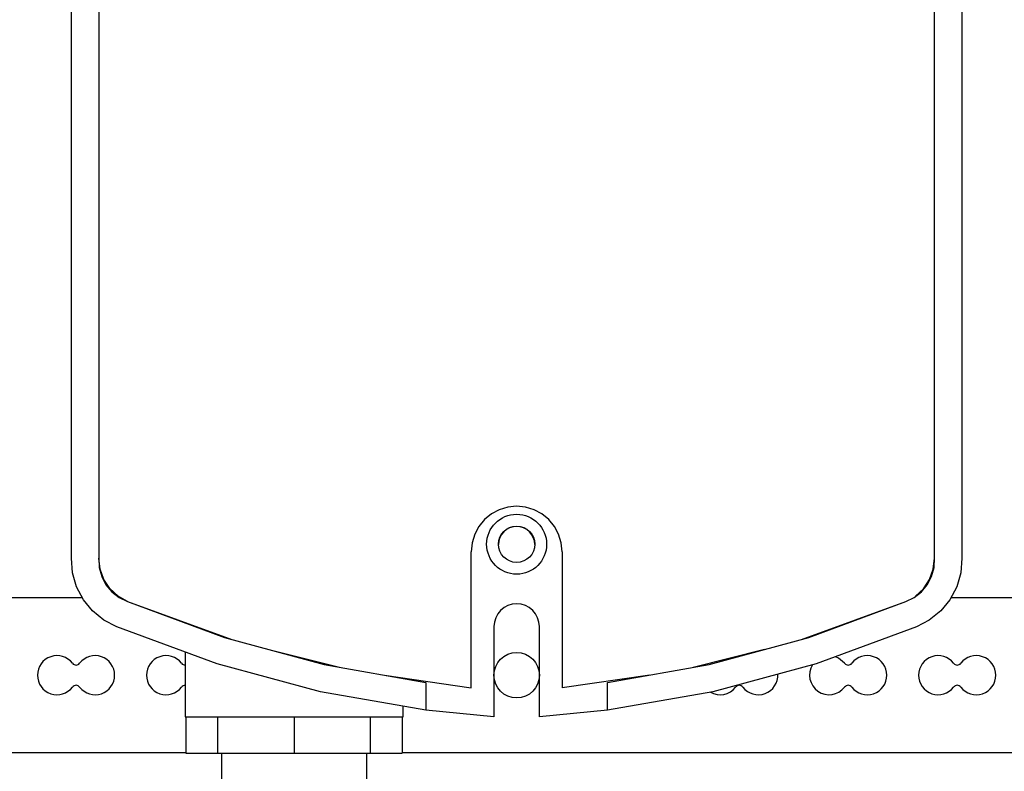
# Model space of a CAD drawing. Header units: millimetres. Extents: x -604189 to 881711, y -381903 to -7297.
# Tile 988 of 1056: x -545940 to -545832, y -160209 to -160127. Entities that reach past the tile are written whole.
import ezdxf

# ---------------------------------------------------------------- set-up
doc = ezdxf.new("R2010")
doc.units = ezdxf.units.MM
doc.header["$LTSCALE"] = 100
doc.linetypes.add('ACAD_ISO04W100', pattern=[30.5, 24, -3, 0.5, -3])
doc.layers.get('Defpoints').update_dxf_attribs({"color": 30})
doc.layers.add('Flowair', color=1, linetype='Continuous')
doc.layers.add('OPIS', color=7, linetype='Continuous')
doc.layers.add('strop osie', color=80, linetype='ACAD_ISO04W100', lineweight=5)
doc.styles.get("Standard").update_dxf_attribs({"font": 'romans.shx', "width": 0.5})
doc.dimstyles.new('1 50', dxfattribs={"dimtxt": 150, "dimasz": 80, "dimexe": 1, "dimexo": 1, "dimgap": 20, "dimtad": 1, "dimdec": 0, "dimlfac": 0.1, "dimtxsty": 'Standard', "dimblk": 'ARCHTICK', "dimcen": 200, "dimclrd": 2, "dimadec": 1, "dimazin": 0, "dimtfac": 1, "dimtdec": 0, "dimtmove": 0, "dimatfit": 3, "dimldrblk": 'ARCHTICK', "dimfxl": 120, "dimfxlon": 1, "dimtfill": 1, "dimarcsym": 0})

# ---------------------------------------------------------------- blocks, each defined once
blk = doc.blocks.new('_ArchTick')
at = {"layer": 'strop osie', "color": 0, "const_width": 0.15}
blk.add_lwpolyline([(-0.5, -0.5), (0.5, 0.5)], dxfattribs=at)
blk = doc.blocks.new('*D3281')
at = {"layer": 'Defpoints', "color": 0, "linetype": 'ByBlock', "lineweight": 5, "transparency": 16777216}
for p in [(-552118.94, -159745.28), (-535687.5, -164715.31), (-535410.16, -164715.31)]:
    blk.add_point(p, dxfattribs=at)
at = {"layer": 'OPIS', "color": 0, "linetype": 'Continuous', "lineweight": -2, "transparency": 16777216}
for p, q in [((-535470.16, -159745.28), (-535409.16, -159745.28)), ((-535470.16, -164715.31), (-535409.16, -164715.31))]:
    blk.add_line(p, q, dxfattribs=at)
at = {"layer": 'OPIS', "color": 2, "lineweight": -2, "transparency": 16777216}
blk.add_line((-535410.16, -159745.28), (-535410.16, -164715.31), dxfattribs=at)
at = {"layer": 'OPIS', "color": 2, "linetype": 'ByBlock', "lineweight": -2, "transparency": 16777216, "xscale": 80, "yscale": 80, "zscale": 80}
for p, rotation in [((-535410.16, -159745.28), 90), ((-535410.16, -164715.31), 270)]:
    blk.add_blockref('_ArchTick', p, dxfattribs=dict(at, rotation=rotation))
at = {"layer": 'OPIS', "color": 0, "linetype": 'ByBlock', "lineweight": 13, "transparency": 16777216, "insert": (-535505.16, -162230.3), "char_height": 150, "attachment_point": 5, "rotation": 90, "bg_fill": 3, "box_fill_scale": 1.1, "bg_fill_color": 256, "bg_fill_true_color": 13158600, "bg_fill_transparency": 0}
blk.add_mtext('497', dxfattribs=at)
blk = doc.blocks.new('*D3283')
at = {"layer": 'Defpoints', "color": 0, "linetype": 'ByBlock', "lineweight": 5, "transparency": 16777216}
for p in [(-549860.21, -159420.3), (-548544.07, -179490.3), (-536848.94, -179490.3)]:
    blk.add_point(p, dxfattribs=at)
at = {"layer": 'OPIS', "color": 0, "linetype": 'Continuous', "lineweight": -2, "transparency": 16777216}
for p, q in [((-548604.07, -159420.3), (-548543.07, -159420.3)), ((-548484.07, -179490.3), (-548545.07, -179490.3))]:
    blk.add_line(p, q, dxfattribs=at)
at = {"layer": 'OPIS', "color": 2, "lineweight": -2, "transparency": 16777216}
blk.add_line((-548544.07, -159420.3), (-548544.07, -179490.3), dxfattribs=at)
at = {"layer": 'OPIS', "color": 2, "linetype": 'ByBlock', "lineweight": -2, "transparency": 16777216, "xscale": 80, "yscale": 80, "zscale": 80}
for p, rotation in [((-548544.07, -159420.3), 90), ((-548544.07, -179490.3), 270)]:
    blk.add_blockref('_ArchTick', p, dxfattribs=dict(at, rotation=rotation))
at = {"layer": 'OPIS', "color": 0, "linetype": 'ByBlock', "lineweight": 13, "transparency": 16777216, "insert": (-548639.07, -169455.3), "char_height": 150, "attachment_point": 5, "rotation": 90, "bg_fill": 3, "box_fill_scale": 1.1, "bg_fill_color": 256, "bg_fill_true_color": 13158600, "bg_fill_transparency": 0}
blk.add_mtext('2007', dxfattribs=at)
blk = doc.blocks.new('*D3315')
at = {"layer": 'Defpoints', "color": 0, "linetype": 'ByBlock', "lineweight": 5, "transparency": 16777216}
for p in [(-551668.94, -159870.3), (-536848.94, -159870.3), (-536848.94, -160452.01)]:
    blk.add_point(p, dxfattribs=at)
at = {"layer": 'OPIS', "color": 0, "linetype": 'Continuous', "lineweight": -2, "transparency": 16777216}
for p, q in [((-551668.94, -160392.01), (-551668.94, -160453.01)), ((-536848.94, -160392.01), (-536848.94, -160453.01))]:
    blk.add_line(p, q, dxfattribs=at)
at = {"layer": 'OPIS', "color": 2, "lineweight": -2, "transparency": 16777216}
blk.add_line((-551668.94, -160452.01), (-536848.94, -160452.01), dxfattribs=at)
at = {"layer": 'OPIS', "color": 2, "linetype": 'ByBlock', "lineweight": -2, "transparency": 16777216, "xscale": 80, "yscale": 80, "zscale": 80, "rotation": 180}
blk.add_blockref('_ArchTick', (-551668.94, -160452.01), dxfattribs=at)
at = {"layer": 'OPIS', "color": 2, "linetype": 'ByBlock', "lineweight": -2, "transparency": 16777216, "xscale": 80, "yscale": 80, "zscale": 80}
blk.add_blockref('_ArchTick', (-536848.94, -160452.01), dxfattribs=at)
at = {"layer": 'OPIS', "color": 0, "linetype": 'ByBlock', "lineweight": 13, "transparency": 16777216, "insert": (-544258.94, -160357.01), "char_height": 150, "attachment_point": 5, "bg_fill": 3, "box_fill_scale": 1.1, "bg_fill_color": 256, "bg_fill_true_color": 13158600, "bg_fill_transparency": 0}
blk.add_mtext('1482', dxfattribs=at)
blk = doc.blocks.new('FB 100V z KM 10.2017')
at = {"layer": 'Flowair', "linetype": 'Continuous'}
for p, q in [((10063.756, 4900.476), (10063.756, 4880.876)), ((10072.256, 4850.676), (10072.256, 4900.476)), ((10011.573, 4881.476), (10061.573, 4881.476)), ((10061.573, 4881.476), (10062.372, 4881.42)), ((10062.372, 4881.42), (10063.143, 4881.199)), ((10063.143, 4881.199), (10063.852, 4880.825)), ((10063.852, 4880.825), (10064.471, 4880.315)), ((10064.471, 4880.315), (10064.973, 4879.69)), ((10061.573, 4879.976), (10009.123, 4879.976)), ((10062.173, 4879.908), (10061.573, 4879.976)), ((10062.081, 4879.953), (10061.573, 4879.976)), ((10062.572, 4879.816), (10062.081, 4879.953)), ((10062.74, 4879.698), (10062.173, 4879.908)), ((10063.024, 4879.579), (10062.572, 4879.816)), ((10063.244, 4879.363), (10062.74, 4879.698)), ((10063.416, 4879.254), (10063.024, 4879.579)), ((10064.973, 4879.69), (10065.338, 4878.976)), ((10063.657, 4878.921), (10063.244, 4879.363)), ((10063.732, 4878.854), (10063.416, 4879.254)), ((10065.338, 4878.976), (10067.381, 4873.457)), ((10063.958, 4878.396), (10063.732, 4878.854)), ((10066.042, 4872.646), (10063.958, 4878.396)), ((10065.929, 4873.063), (10063.958, 4878.396)), ((10067.063, 4874.692), (10066.987, 4874.519)), ((10067.351, 4875.028), (10067.063, 4874.692)), ((10067.42, 4867.575), (10065.929, 4873.063)), ((10067.381, 4873.457), (10068.915, 4867.774)), ((10066.594, 4870.616), (10067.576, 4866.694)), ((10068.413, 4861.976), (10067.42, 4867.575)), ((10068.915, 4867.774), (10069.928, 4861.976)), ((10068.001, 4864.298), (10068.693, 4859.476)), ((10069.928, 4861.976), (10068.413, 4861.976)), ((10069.928, 4861.976), (10070.298, 4858.226)), ((10060.72, 4859.428), (10060.251, 4859.286)), ((10061.208, 4859.476), (10060.72, 4859.428)), ((10061.208, 4859.476), (10068.693, 4859.476)), ((10059.819, 4859.055), (10059.44, 4858.744)), ((10060.251, 4859.286), (10059.819, 4859.055)), ((10059.129, 4858.365), (10058.898, 4857.933)), ((10059.44, 4858.744), (10059.129, 4858.365)), ((10058.898, 4857.933), (10058.756, 4857.464)), ((10064.439, 4857.86), (10064.283, 4857.671)), ((10064.628, 4858.016), (10064.439, 4857.86)), ((10064.844, 4858.131), (10064.628, 4858.016)), ((10065.079, 4858.202), (10064.844, 4858.131)), ((10065.323, 4858.226), (10065.079, 4858.202)), ((10070.298, 4858.226), (10065.323, 4858.226)), ((10058.756, 4857.464), (10058.708, 4856.976)), ((10064.097, 4857.22), (10064.073, 4856.976)), ((10064.168, 4857.455), (10064.097, 4857.22)), ((10064.283, 4857.671), (10064.168, 4857.455)), ((10058.708, 4856.976), (10058.756, 4856.489)), ((10064.073, 4856.976), (10064.097, 4856.733)), ((10064.097, 4856.733), (10064.168, 4856.498)), ((10058.756, 4856.489), (10058.898, 4856.02)), ((10064.168, 4856.498), (10064.283, 4856.282)), ((10064.283, 4856.282), (10064.439, 4856.093)), ((10058.898, 4856.02), (10059.129, 4855.588)), ((10064.439, 4856.093), (10064.628, 4855.937)), ((10064.628, 4855.937), (10064.844, 4855.822)), ((10064.844, 4855.822), (10065.079, 4855.75)), ((10065.079, 4855.75), (10065.323, 4855.726)), ((10065.323, 4855.726), (10070.298, 4855.726)), ((10070.298, 4855.726), (10069.928, 4851.976)), ((10059.129, 4855.588), (10059.44, 4855.209)), ((10059.44, 4855.209), (10059.819, 4854.898)), ((10059.819, 4854.898), (10060.251, 4854.667)), ((10060.251, 4854.667), (10060.72, 4854.525)), ((10060.72, 4854.525), (10061.208, 4854.476)), ((10068.693, 4854.476), (10061.208, 4854.476)), ((10068.009, 4849.698), (10068.693, 4854.476)), ((10067.42, 4846.378), (10068.413, 4851.976)), ((10068.413, 4851.976), (10069.928, 4851.976)), ((10069.928, 4851.976), (10068.915, 4846.179)), ((10070.298, 4850.726), (10069.709, 4850.726)), ((10070.298, 4850.676), (10072.298, 4850.676)), ((10072.298, 4848.934), (10072.298, 4850.676)), ((10072.298, 4848.934), (10070.298, 4848.934)), ((10072.298, 4844.726), (10072.298, 4848.934)), ((10074.298, 4848.726), (10072.298, 4848.726)), ((10066.615, 4843.415), (10067.572, 4847.234)), ((10065.929, 4840.89), (10067.42, 4846.378)), ((10068.915, 4846.179), (10067.381, 4840.496)), ((10070.298, 4844.726), (10072.298, 4844.726)), ((10072.298, 4840.519), (10072.298, 4844.726)), ((10063.958, 4835.561), (10066.039, 4841.294)), ((10063.958, 4835.556), (10065.929, 4840.89)), ((10067.381, 4840.496), (10065.338, 4834.976)), ((10070.298, 4840.519), (10072.298, 4840.519)), ((10072.298, 4840.726), (10074.298, 4840.726)), ((10072.298, 4838.776), (10072.298, 4840.519)), ((10066.726, 4838.726), (10070.298, 4838.726)), ((10070.298, 4838.776), (10072.298, 4838.776)), ((10072.256, 4813.476), (10072.256, 4838.776)), ((10063.958, 4835.561), (10063.656, 4835.037)), ((10063.732, 4835.099), (10063.958, 4835.556)), ((10063.656, 4835.037), (10063.243, 4834.595)), ((10063.416, 4834.699), (10063.732, 4835.099)), ((10063.243, 4834.595), (10062.74, 4834.26)), ((10063.024, 4834.374), (10063.416, 4834.699)), ((10065.338, 4834.976), (10064.973, 4834.263)), ((10009.123, 4833.976), (10061.573, 4833.976)), ((10062.173, 4834.05), (10061.573, 4833.976)), ((10061.573, 4833.976), (10062.081, 4834)), ((10062.081, 4834), (10062.572, 4834.137)), ((10062.74, 4834.26), (10062.173, 4834.05)), ((10062.572, 4834.137), (10063.024, 4834.374)), ((10064.973, 4834.263), (10064.471, 4833.638)), ((10064.471, 4833.638), (10063.852, 4833.128)), ((10063.852, 4833.128), (10063.143, 4832.754)), ((10063.756, 4833.077), (10063.756, 4813.476)), ((10061.573, 4832.476), (10011.573, 4832.476)), ((10062.372, 4832.533), (10061.573, 4832.476)), ((10063.143, 4832.754), (10062.372, 4832.533))]:
    blk.add_line(p, q, dxfattribs=at)
for centre, radius in [((10060.798, 4856.976), 1.65), ((10060.798, 4856.976), 1), ((10068.006, 4856.976), 1.25)]:
    blk.add_circle(centre, radius, dxfattribs=at)
for centre, radius, start, end in [((10068.006, 4882.276), 1.075, 307.5847, 232.4153), ((10067.198, 4881.226), 0.25, 307.5847, 52.4153), ((10068.814, 4881.226), 0.25, 127.5847, 232.4153), ((10068.006, 4880.176), 1.075, 127.5847, 52.4153), ((10068.006, 4876.276), 1.075, 307.5847, 232.4153), ((10067.198, 4875.226), 0.25, 307.5847, 52.4153), ((10068.814, 4875.226), 0.25, 127.5847, 232.4153), ((10068.006, 4874.176), 1.075, 237.6772, 52.4153), ((10068.006, 4870.276), 1.075, 307.5847, 93.0405), ((10068.814, 4869.226), 0.25, 127.5847, 232.4153), ((10068.006, 4868.176), 1.075, 330.0706, 52.4153), ((10060.823, 4856.976), 1, 90.7162, 269.2838), ((10068.006, 4837.676), 1.075, 127.5847, 52.4153), ((10067.198, 4838.726), 0.25, 307.5847, 0), ((10068.814, 4838.726), 0.25, 180, 232.4153), ((10068.006, 4833.776), 1.075, 307.5847, 232.4153), ((10067.198, 4832.726), 0.25, 307.5847, 52.4153), ((10068.814, 4832.726), 0.25, 127.5847, 232.4153), ((10068.006, 4831.676), 1.075, 127.5847, 52.4153)]:
    blk.add_arc(centre, radius, start, end, dxfattribs=at)
for points, knots in [([(10070.298, 4844.726), (10070.298, 4845.119), (10070.298, 4845.905), (10070.298, 4847.037), (10070.298, 4848.081), (10070.298, 4848.996), (10070.298, 4849.748), (10070.298, 4850.303), (10070.298, 4850.659), (10070.298, 4850.704), (10070.298, 4850.726)], [0, 0, 0, 0, 0.125, 0.250001, 0.375, 0.500001, 0.625, 0.750001, 0.874999, 1, 1, 1, 1]), ([(10070.298, 4838.726), (10070.298, 4838.749), (10070.298, 4838.793), (10070.298, 4839.15), (10070.298, 4839.705), (10070.298, 4840.457), (10070.298, 4841.371), (10070.298, 4842.416), (10070.298, 4843.548), (10070.298, 4844.334), (10070.298, 4844.726)], [0, 0, 0, 0, 0.125001, 0.249999, 0.375, 0.499999, 0.625, 0.749999, 0.875, 1, 1, 1, 1])]:
    blk.add_open_spline(points, degree=3, knots=knots, dxfattribs=at)

msp = doc.modelspace()

# ---------------------------------------------------------------- hatches: boundary and pattern name
at = {"layer": 'OPIS', "linetype": 'ByBlock', "lineweight": 9}
h = msp.add_hatch(dxfattribs=at)
h.set_pattern_fill('ANSI36', color=0, scale=150)
h.set_pattern_definition([(45, (-306927.96, 32475.8), (252.5697, 926.0889), [1190.625, -238.125, 0, -238.125])])
h.paths.add_polyline_path([(-556073.92, -159870.3), (-556073.92, -161086.41), (-553567.18, -161086.41), (-553567.18, -159870.3)], flags=17)
h.paths.add_polyline_path([(-552198.92, -159870.3), (-553567.18, -159870.3), (-553567.18, -161086.41), (-556073.92, -161086.41), (-556073.92, -159870.3), (-556159.64, -159870.3), (-558143.92, -159870.3), (-558143.92, -160550.3), (-558143.92, -166895.28), (-553898.92, -166895.28), (-553898.92, -166928.69), (-553798.92, -166928.69, -0.267949), (-553348.92, -166149.27), (-553348.92, -165917.81, -0.414214), (-553691.86, -165574.88, -1), (-553005.98, -165574.88, -0.414214), (-553348.92, -165917.81), (-553348.92, -166149.27, 0.267949), (-553798.92, -166928.69), (-553798.92, -166988.69), (-553898.92, -166988.69), (-553898.92, -167020.26), (-552798.92, -167020.26), (-552798.92, -166988.69), (-552898.92, -166988.69), (-552898.92, -166928.69), (-552798.92, -166928.69), (-552798.92, -166895.28), (-552198.92, -166895.28)])
h.paths.add_polyline_path([(-536848.94, -159870.3), (-551668.94, -159870.3), (-551668.94, -164595.3), (-551663.99, -164595.3), (-551663.99, -164835.3), (-551667.26, -174525.3), (-551663.99, -174525.3), (-551663.99, -174765.3), (-551668.94, -179490.3), (-546883.97, -179490.3), (-546883.97, -179490.29), (-546643.97, -179490.29), (-541863.97, -179490.3), (-541863.97, -179490.29), (-541623.97, -179490.29), (-536848.94, -179490.3)])
h.paths.add_polyline_path([(-557762.33, -163516.72), (-557762.33, -163248.86), (-557987.33, -163248.86), (-557987.33, -163516.72)], flags=24)
h.paths.add_polyline_path([(-558062.4, -162687.18), (-557524.54, -162687.18), (-557524.54, -162462.18), (-558062.4, -162462.18)], flags=24)
h.paths.add_polyline_path([(-555574.23, -163637.66), (-555059.11, -163637.66), (-555059.11, -163538.32), (-555574.23, -163538.32)], flags=24)
h.paths.add_polyline_path([(-555574.15, -163527.65), (-555098.95, -163527.65), (-555098.95, -163428.38), (-555574.15, -163428.38)], flags=24)
h.paths.add_polyline_path([(-555976.22, -163645.14), (-555589.82, -163645.14), (-555589.82, -163529.76), (-555976.22, -163529.76)], flags=24)
h.paths.add_polyline_path([(-555935.57, -163533.4), (-555753.72, -163533.4), (-555753.72, -163435.37), (-555935.57, -163435.37)], flags=24)

# ---------------------------------------------------------------- next in the draw order: dimensions: what is measured, and where the dimension line sits
at = {"layer": 'OPIS', "color": 0, "linetype": 'ByBlock', "lineweight": 13}
dim = msp.add_linear_dim(base=(-535410.16, -164715.31), p1=(-552118.94, -159745.28), p2=(-535687.5, -164715.31), angle=90, dimstyle='1 50', override={"dimtmove": 1, "dimfxl": 60, "dimarcsym": 1}, dxfattribs=at)
dim.commit()
dim.dimension.update_dxf_attribs({"geometry": '*D3281', "text_midpoint": (-535505.16, -162230.3)})

# ---------------------------------------------------------------- next in the draw order: dimensions: what is measured, and where the dimension line sits
dim = msp.add_linear_dim(base=(-548544.07, -179490.3), p1=(-549860.21, -159420.3), p2=(-536848.94, -179490.3), angle=90, dimstyle='1 50', override={"dimfxl": 60, "dimarcsym": 1}, dxfattribs=at)
dim.commit()
dim.dimension.update_dxf_attribs({"geometry": '*D3283', "text_midpoint": (-548639.07, -169455.3)})

# ---------------------------------------------------------------- next in the draw order: dimensions: what is measured, and where the dimension line sits
dim = msp.add_linear_dim(base=(-536848.94, -160452.01), p1=(-551668.94, -159870.3), p2=(-536848.94, -159870.3), dimstyle='1 50', override={"dimfxl": 60, "dimarcsym": 1}, dxfattribs=at)
dim.commit()
dim.dimension.update_dxf_attribs({"geometry": '*D3315', "text_midpoint": (-544258.94, -160357.01)})

# ---------------------------------------------------------------- next in the draw order: block references
at = {"layer": 'Flowair', "xscale": 2, "yscale": 2, "zscale": 2, "rotation": 270}
msp.add_blockref('FB 100V z KM 10.2017', (-555599.21, -140062.66), dxfattribs=at)

doc.saveas('drawing.dxf')
